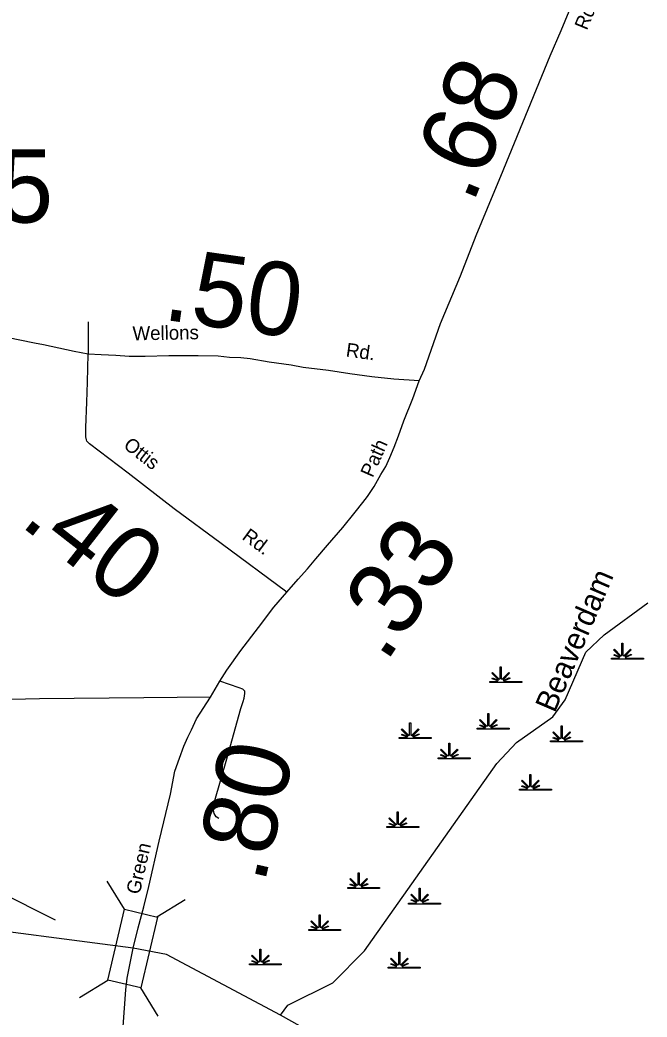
# Model space of a CAD drawing. Extents: x 2093524 to 2270757, y 289120 to 570408.
# Drawn here: x 2118532 to 2122806, y 538299 to 545096 of the extents above; entities that cross this region are included whole.
import ezdxf

# ---------------------------------------------------------------- set-up
doc = ezdxf.new("R2010")
doc.units = 0
for name, color, linetype in [('Exist Hydrographic Creek Single Shore', 7, 'Continuous'), ('Exist Hydrographic Creek Single Shore Label', 7, 'Continuous'), ('Exist Hydrographic Swamp CELL', 7, 'Continuous'), ('Exist Road Non-System Type 51', 7, 'Continuous'), ('Exist Road Secondary Mileage Hundredths English Label', 7, 'Continuous'), ('Exist Road Secondary Structure Standard Bridge CELL', 7, 'Continuous'), ('Exist Road Secondary Structure Standard Bridge Number Label', 7, 'Continuous'), ('Exist Road Secondary Type 20 Attributed', 7, 'Continuous'), ('Exist Road Secondary Type 41 Attributed', 7, 'Continuous'), ('Exist Road Secondary Type 51 Attributed', 7, 'Continuous'), ('Exist Road Secondary Type 51 Label', 7, 'Continuous'), ('Exist Road Secondary Type 51 Number Label', 7, 'Continuous')]:
    doc.layers.add(name, color=color, linetype=linetype)

msp = doc.modelspace()

# ---------------------------------------------------------------- linework, layer by layer
at = {"layer": 'Exist Hydrographic Creek Single Shore'}
for points in [[(2120307.6, 538312.7), (2120357.7, 538380.6), (2120664.6, 538531.8), (2120880.8, 538750.6), (2121782.8, 540028.2), (2121915.7, 540169.9), (2122164.8, 540345.3), (2122247.8, 540461.7), (2122387.7, 540786.9), (2122512.8, 540905.8), (2122811.7, 541122.9)], [(2119302.6, 538768.4), (2118013.7, 538936.2), (2117263.6, 538931.6), (2116414.5, 538922.5), (2116173.6, 538812.5), (2116048.5, 538687.1), (2115890.6, 538634.6), (2115723.5, 538861), (2115589.6, 538860.4), (2115431.5, 538775), (2115349.5, 538625.7), (2115199.6, 538474.6), (2114591.6, 538463.8), (2114417.5, 538296.8), (2114301.5, 538253.2)], [(2120307.6, 538312.7), (2119530.7, 538725.3), (2119302.6, 538768.4)], [(2124458.9, 537822.3), (2123233.7, 537784.7), (2122166.9, 537937.4), (2121533.9, 537969.8), (2120982.7, 538158), (2120441.7, 538237.8), (2120307.6, 538312.7)]]:
    msp.add_lwpolyline(points, dxfattribs=at)
at = {"layer": 'Exist Hydrographic Swamp CELL'}
for points in [[(2122563.6, 540746.5), (2122616.3, 540746.6), (2122618.3, 540750.2), (2122580, 540765), (2122582.9, 540770.2), (2122620.7, 540754.5), (2122622.3, 540757.4), (2122577.8, 540801.9), (2122583, 540807), (2122628.2, 540761.5), (2122634.6, 540763.9), (2122634.6, 540847), (2122641.8, 540847), (2122641.8, 540763.9), (2122648.1, 540761.5), (2122693.4, 540807), (2122698.6, 540801.9), (2122654.1, 540757.4), (2122656.1, 540753.8), (2122697, 540772.4), (2122699.5, 540767.3), (2122658.5, 540749.5), (2122660.1, 540746.6), (2122781.2, 540746.5), (2122781.2, 540739.4), (2122563.6, 540739.4)], [(2121733.9, 540586.9), (2121786.5, 540587), (2121788.5, 540590.6), (2121750.3, 540605.5), (2121753.2, 540610.7), (2121790.9, 540594.9), (2121792.5, 540597.8), (2121748.1, 540642.3), (2121753.2, 540647.5), (2121798.5, 540602), (2121804.8, 540604.4), (2121804.8, 540687.4), (2121812.1, 540687.4), (2121812, 540604.4), (2121818.4, 540602), (2121863.7, 540647.5), (2121868.8, 540642.3), (2121824.4, 540597.8), (2121826.4, 540594.2), (2121867.3, 540612.8), (2121869.7, 540607.8), (2121828.7, 540589.9), (2121830.4, 540587), (2121951.4, 540586.9), (2121951.4, 540579.8), (2121733.9, 540579.8)], [(2121648.8, 540267.8), (2121701.4, 540267.9), (2121703.4, 540271.5), (2121665.2, 540286.3), (2121668.1, 540291.5), (2121705.8, 540275.8), (2121707.4, 540278.6), (2121663, 540323.2), (2121668.1, 540328.3), (2121713.4, 540282.8), (2121719.7, 540285.2), (2121719.7, 540368.3), (2121727, 540368.3), (2121726.9, 540285.2), (2121733.3, 540282.8), (2121778.6, 540328.3), (2121783.7, 540323.2), (2121739.3, 540278.6), (2121741.3, 540275), (2121782.2, 540293.7), (2121784.6, 540288.6), (2121743.6, 540270.8), (2121745.3, 540267.9), (2121866.3, 540267.8), (2121866.3, 540260.7), (2121648.8, 540260.7)], [(2121116.9, 540204), (2121169.5, 540204.1), (2121171.5, 540207.7), (2121133.3, 540222.5), (2121136.2, 540227.7), (2121173.9, 540211.9), (2121175.5, 540214.8), (2121131.1, 540259.4), (2121136.2, 540264.5), (2121181.5, 540219), (2121187.8, 540221.4), (2121187.8, 540304.5), (2121195.1, 540304.5), (2121195, 540221.4), (2121201.4, 540219), (2121246.7, 540264.5), (2121251.8, 540259.4), (2121207.4, 540214.8), (2121209.4, 540211.2), (2121250.3, 540229.8), (2121252.7, 540224.8), (2121211.7, 540207), (2121213.4, 540204.1), (2121334.4, 540204), (2121334.4, 540196.9), (2121116.9, 540196.9)], [(2122148.8, 540182.7), (2122201.4, 540182.8), (2122203.4, 540186.4), (2122165.2, 540201.2), (2122168.1, 540206.4), (2122205.8, 540190.7), (2122207.4, 540193.5), (2122162.9, 540238.1), (2122168.1, 540243.2), (2122213.4, 540197.7), (2122219.7, 540200.1), (2122219.7, 540283.2), (2122226.9, 540283.2), (2122226.9, 540200.1), (2122233.2, 540197.7), (2122278.6, 540243.2), (2122283.7, 540238.1), (2122239.3, 540193.5), (2122241.3, 540189.9), (2122282.2, 540208.5), (2122284.6, 540203.5), (2122243.6, 540185.7), (2122245.2, 540182.8), (2122366.3, 540182.7), (2122366.3, 540175.6), (2122148.8, 540175.6)], [(2121382.8, 540065.7), (2121435.5, 540065.8), (2121437.5, 540069.4), (2121399.2, 540084.2), (2121402.1, 540089.4), (2121439.9, 540073.7), (2121441.4, 540076.5), (2121397, 540121.1), (2121402.1, 540126.2), (2121447.4, 540080.7), (2121453.8, 540083.1), (2121453.8, 540166.2), (2121461, 540166.2), (2121461, 540083.1), (2121467.3, 540080.7), (2121512.6, 540126.2), (2121517.8, 540121.1), (2121473.3, 540076.5), (2121475.3, 540072.9), (2121516.2, 540091.5), (2121518.7, 540086.5), (2121477.7, 540068.7), (2121479.3, 540065.8), (2121600.3, 540065.7), (2121600.3, 540058.6), (2121382.8, 540058.6)], [(2121936, 539852.9), (2121988.6, 539853), (2121990.6, 539856.6), (2121952.4, 539871.4), (2121955.3, 539876.6), (2121993, 539860.9), (2121994.6, 539863.8), (2121950.2, 539908.3), (2121955.3, 539913.4), (2122000.6, 539868), (2122006.9, 539870.3), (2122006.9, 539953.4), (2122014.2, 539953.4), (2122014.2, 539870.3), (2122020.5, 539868), (2122065.8, 539913.4), (2122070.9, 539908.3), (2122026.5, 539863.8), (2122028.5, 539860.2), (2122069.4, 539878.8), (2122071.8, 539873.7), (2122030.9, 539855.9), (2122032.5, 539853), (2122153.5, 539852.9), (2122153.5, 539845.8), (2121936, 539845.8)], [(2121031.8, 539597.6), (2121084.4, 539597.7), (2121086.4, 539601.3), (2121048.2, 539616.1), (2121051.1, 539621.3), (2121088.8, 539605.6), (2121090.4, 539608.5), (2121046, 539653), (2121051.1, 539658.1), (2121096.4, 539612.6), (2121102.7, 539615), (2121102.7, 539698.1), (2121110, 539698.1), (2121109.9, 539615), (2121116.3, 539612.6), (2121161.6, 539658.1), (2121166.7, 539653), (2121122.3, 539608.5), (2121124.3, 539604.9), (2121165.2, 539623.5), (2121167.6, 539618.4), (2121126.6, 539600.6), (2121128.3, 539597.7), (2121249.3, 539597.6), (2121249.3, 539590.5), (2121031.8, 539590.5)], [(2120765.8, 539182.7), (2120818.5, 539182.8), (2120820.5, 539186.4), (2120782.2, 539201.3), (2120785.1, 539206.4), (2120822.9, 539190.7), (2120824.4, 539193.6), (2120780, 539238.1), (2120785.1, 539243.3), (2120830.4, 539197.8), (2120836.8, 539200.2), (2120836.8, 539283.2), (2120844, 539283.2), (2120844, 539200.2), (2120850.3, 539197.8), (2120895.6, 539243.3), (2120900.8, 539238.1), (2120856.3, 539193.6), (2120858.3, 539190), (2120899.2, 539208.6), (2120901.7, 539203.5), (2120860.7, 539185.7), (2120862.3, 539182.8), (2120983.3, 539182.7), (2120983.3, 539175.6), (2120765.8, 539175.6)], [(2121180.7, 539076.4), (2121233.3, 539076.4), (2121235.3, 539080), (2121197.1, 539094.9), (2121200, 539100.1), (2121237.7, 539084.3), (2121239.3, 539087.2), (2121194.9, 539131.7), (2121200, 539136.9), (2121245.3, 539091.4), (2121251.6, 539093.8), (2121251.6, 539176.9), (2121258.9, 539176.9), (2121258.9, 539093.8), (2121265.2, 539091.4), (2121310.5, 539136.9), (2121315.6, 539131.7), (2121271.2, 539087.2), (2121273.2, 539083.6), (2121314.1, 539102.2), (2121316.5, 539097.2), (2121275.6, 539079.4), (2121277.2, 539076.4), (2121398.2, 539076.4), (2121398.2, 539069.3), (2121180.7, 539069.3)], [(2120499.9, 538895.5), (2120552.5, 538895.6), (2120554.5, 538899.2), (2120516.3, 538914), (2120519.2, 538919.2), (2120556.9, 538903.5), (2120558.5, 538906.4), (2120514.1, 538950.9), (2120519.2, 538956), (2120564.5, 538910.5), (2120570.8, 538912.9), (2120570.8, 538996), (2120578.1, 538996), (2120578, 538912.9), (2120584.4, 538910.5), (2120629.7, 538956), (2120634.8, 538950.9), (2120590.4, 538906.4), (2120592.4, 538902.8), (2120633.3, 538921.4), (2120635.7, 538916.3), (2120594.7, 538898.5), (2120596.4, 538895.6), (2120717.4, 538895.5), (2120717.4, 538888.4), (2120499.9, 538888.4)], [(2120095.6, 538661.5), (2120148.3, 538661.6), (2120150.3, 538665.2), (2120112, 538680), (2120114.9, 538685.2), (2120152.7, 538669.4), (2120154.3, 538672.3), (2120109.8, 538716.9), (2120115, 538722), (2120160.2, 538676.5), (2120166.6, 538678.9), (2120166.6, 538762), (2120173.8, 538762), (2120173.8, 538678.9), (2120180.1, 538676.5), (2120225.4, 538722), (2120230.6, 538716.9), (2120186.1, 538672.3), (2120188.1, 538668.7), (2120229, 538687.3), (2120231.5, 538682.3), (2120190.5, 538664.5), (2120192.1, 538661.6), (2120313.2, 538661.5), (2120313.2, 538654.4), (2120095.6, 538654.4)], [(2121042.4, 538640.2), (2121095.1, 538640.3), (2121097.1, 538643.9), (2121058.8, 538658.7), (2121061.7, 538663.9), (2121099.4, 538648.2), (2121101, 538651), (2121056.6, 538695.6), (2121061.7, 538700.7), (2121107, 538655.2), (2121113.3, 538657.6), (2121113.3, 538740.7), (2121120.6, 538740.7), (2121120.6, 538657.6), (2121126.9, 538655.2), (2121172.2, 538700.7), (2121177.3, 538695.6), (2121132.9, 538651), (2121134.9, 538647.4), (2121175.8, 538666), (2121178.3, 538661), (2121137.3, 538643.2), (2121138.9, 538640.3), (2121259.9, 538640.2), (2121259.9, 538633.1), (2121042.4, 538633.1)]]:
    msp.add_lwpolyline(points, close=True, dxfattribs=at)
at = {"layer": 'Exist Road Non-System Type 51'}
for p in [(2118996.6, 543038.8), (2118991.1, 542627.2)]:
    msp.add_line(p, (2118996.2, 542818.8), dxfattribs=at)
for points in [[(2118631.9, 542893.1), (2118442.5, 542931.9), (2118325.1, 542958.3), (2118303.2, 542962.7), (2118281.3, 542969.1), (2118255.3, 542971.7), (2118231.4, 542974.2), (2118207.4, 542976.6), (2118155.8, 542995.7)], [(2119888.4, 539653.2), (2119868.6, 539663.6), (2119855.1, 539685.9), (2119851.6, 539710), (2119850.1, 539738), (2119860.9, 539775.8), (2119942.6, 540060.1), (2120037.5, 540402.1), (2120052.4, 540449.8), (2120058.9, 540473.7), (2120063.2, 540489.6), (2120065.6, 540505.6), (2120063.9, 540521.6), (2120050.1, 540533.9), (2120026.3, 540544.3), (2119895.2, 540589)], [(2119831.1, 540480.3), (2119377, 540475.4), (2118664.9, 540467.7), (2117616.5, 540442.8)]]:
    msp.add_lwpolyline(points, dxfattribs=at)
at = {"layer": 'Exist Road Secondary Structure Standard Bridge CELL'}
for p, q in [((2119244.6, 539033.9), (2119125.5, 539226.4)), ((2119464.9, 538982), (2119657.4, 539101.1)), ((2118937.3, 538432.5), (2119129.8, 538551.6)), ((2119474.3, 538306), (2119355.3, 538498.5))]:
    msp.add_line(p, q, dxfattribs=at)
msp.add_lwpolyline([(2119129.8, 538551.6), (2119243.6, 539034.2), (2119469, 538981), (2119355.3, 538498.5)], close=True, dxfattribs=at)
at = {"layer": 'Exist Road Secondary Structure Standard Bridge Number Label'}
msp.add_line((2118773.9, 538959.9), (2112531.4, 542081.2), dxfattribs=at)
at = {"layer": 'Exist Road Secondary Type 20 Attributed'}
msp.add_lwpolyline([(2120351.4, 541195.7), (2119904.1, 541526.7), (2119582.9, 541763.1), (2119269.8, 542007.4), (2119070.9, 542157.4), (2119005.9, 542206.7), (2118988.2, 542225), (2118984.5, 542235.1), (2118980.9, 542255.2), (2118980.1, 542319.2), (2118987.6, 542491), (2118991.1, 542627.2)], dxfattribs=at)
at = {"layer": 'Exist Road Secondary Type 41 Attributed'}
msp.add_lwpolyline([(2121252.3, 542635.4), (2121080.5, 542646.9), (2120930.9, 542663.9), (2120779.3, 542684.9), (2120635.8, 542705.8), (2120462.2, 542727.3), (2120380.5, 542743), (2120231, 542764), (2120101.4, 542786.6), (2120037.6, 542793.9), (2119959.6, 542795.4), (2119881.8, 542805), (2119745.9, 542805.7), (2119545.9, 542805.7), (2119385.8, 542803), (2119275.9, 542803.2), (2119186, 542809), (2119086.1, 542813), (2118996.2, 542818.8), (2118900.6, 542836.7), (2118691.5, 542880.9), (2118631.9, 542893.1)], dxfattribs=at)
at = {"layer": 'Exist Road Secondary Type 51 Attributed'}
for points in [[(2121252.3, 542635.4), (2121287.9, 542716.7), (2121398.1, 543026.5), (2121534.7, 543351.7), (2121642.2, 543627.5), (2121757.8, 543907.1), (2121810.3, 544032), (2122144.8, 544851.2), (2122220.2, 545023.7), (2122449.4, 545581), (2122529.2, 545771.4), (2122637.2, 545967.2)], [(2120351.4, 541195.7), (2120427.2, 541284.2), (2120490.6, 541354.9), (2120548, 541423.8), (2120627.8, 541516.1), (2120732.2, 541636), (2120816.3, 541740.3), (2120867.7, 541807.3), (2120900.5, 541848.6), (2120945.8, 541915.7), (2120991.5, 541996.8), (2121024.6, 542052.1), (2121051.8, 542113.5), (2121083.2, 542184.9), (2121110.8, 542262.3), (2121148.8, 542363.6), (2121209.9, 542516.3), (2121252.3, 542635.4)], [(2119302.6, 538768.4), (2119338.6, 538908.2), (2119376.3, 539049.6), (2119411.1, 539188.9), (2119481.3, 539497.4), (2119557.8, 539817.9), (2119586.9, 539975.3), (2119618.7, 540064.6), (2119648.4, 540146), (2119675.6, 540207.4), (2119700.6, 540256.9), (2119736.1, 540332.2), (2119831.1, 540480.3), (2119895.2, 540589), (2119942.8, 540664), (2120037.4, 540798.1), (2120158.6, 540955.6), (2120261.4, 541093.6), (2120351.4, 541195.7)], [(2119032.8, 537280.7), (2119101.2, 537401.3), (2119138.7, 537476.6), (2119162, 537540.1), (2119175, 537589.8), (2119183.7, 537627.6), (2119190.7, 537673.5), (2119198, 537739.3), (2119199, 537787.3), (2119222.8, 538076.8), (2119253, 538484.1), (2119262.6, 538563.9), (2119302.6, 538768.4)]]:
    msp.add_lwpolyline(points, dxfattribs=at)

# ---------------------------------------------------------------- texts
at = {"layer": 'Exist Hydrographic Creek Single Shore Label'}
msp.add_text('Beaverdam', height=150, rotation=66.73344, dxfattribs=at).set_placement((2122176.3, 540366.9))
at = {"layer": 'Exist Road Secondary Mileage Hundredths English Label'}
for s, rotation, p in [('.68', 67.78867, (2121617, 543834.6)), ('.50', 352.00514, (2119497.7, 543054.3)), ('.40', 322.03634, (2118521.8, 541657.2)), ('.33', 55.97699, (2121024.1, 540706.5)), ('.80', 77.18049, (2120197.1, 539199.3))]:
    msp.add_text(s, height=500, rotation=rotation, dxfattribs=at).set_placement(p)
at = {"layer": 'Exist Road Secondary Type 51 Label'}
for s, rotation, p in [('Rd.', 67.53737, (2122395.7, 545021.2)), ('Wellons', 0.96623, (2119300, 542912)), ('Rd.', 352.11308, (2120749.5, 542802.2)), ('Ottis', 322.03634, (2119230.8, 542184.5)), ('Path', 66.10601, (2120935.1, 541971.7)), ('Rd.', 323.49893, (2120039.1, 541561.1)), ('Green', 77.18049, (2119347.2, 539130.2))]:
    msp.add_text(s, height=95, rotation=rotation, dxfattribs=at).set_placement(p)
at = {"layer": 'Exist Road Secondary Type 51 Number Label'}
msp.add_text('1655', height=500, dxfattribs=at).set_placement((2117270.8, 543714.9))

doc.saveas('drawing.dxf')
